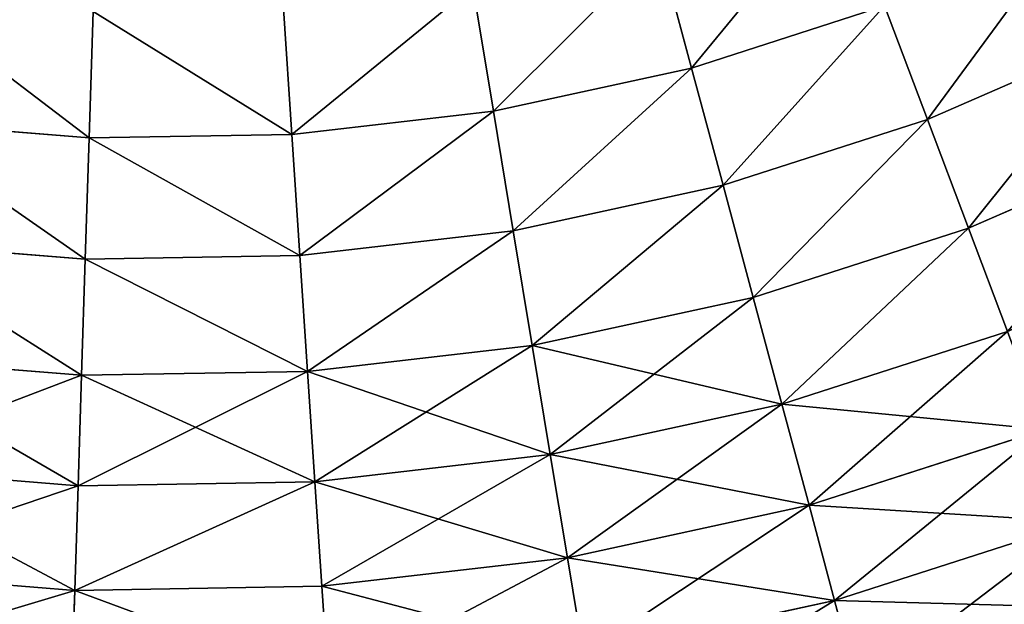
# Model space of a CAD drawing. Extents: x 5 to 965, y 4 to 104.
# Tile 284 of 656: x 483 to 498, y 15 to 24. Entities that reach past the tile are written whole.
import ezdxf

# ---------------------------------------------------------------- set-up
doc = ezdxf.new("R2010")
doc.units = 0
doc.layers.get('0').update_dxf_attribs({"color": 13, "linetype": 'CONTINUOUS'})

# ---------------------------------------------------------------- blocks, each defined once
blk = doc.blocks.new('COMPONENT_4')
for p, q in [((57.701, 21.234, 9.779), (58.203, 19.364, 11.289)), ((58.203, 19.364, 88.59), (57.701, 21.234, 90.1)), ((54.846, 20.615, 9.779), (55.163, 18.705, 11.289)), ((54.846, 20.615, 90.1), (55.163, 18.705, 88.59)), ((51.945, 20.279, 9.779), (52.073, 18.346, 11.289)), ((51.945, 20.279, 90.1), (52.073, 18.346, 88.59)), ((58.203, 19.364, 11.289), (61.164, 20.318, 11.289)), ((58.203, 19.364, 88.59), (61.164, 20.318, 88.59)), ((61.164, 20.318, 11.289), (61.821, 18.577, 12.892)), ((61.821, 18.577, 86.987), (61.164, 20.318, 88.59)), ((49.025, 20.229, 9.779), (48.963, 18.293, 11.289)), ((48.963, 18.293, 88.59), (49.025, 20.229, 90.1)), ((61.821, 18.577, 12.892), (64.841, 19.889, 12.892)), ((61.821, 18.577, 86.987), (64.841, 19.889, 86.987)), ((55.163, 18.705, 11.289), (58.203, 19.364, 11.289)), ((55.163, 18.705, 88.59), (58.203, 19.364, 88.59)), ((58.203, 19.364, 11.289), (58.686, 17.567, 12.892)), ((58.686, 17.567, 86.987), (58.203, 19.364, 88.59)), ((52.073, 18.346, 11.289), (55.163, 18.705, 11.289)), ((52.073, 18.346, 88.59), (55.163, 18.705, 88.59)), ((55.163, 18.705, 11.289), (55.468, 16.869, 12.892)), ((55.163, 18.705, 88.59), (55.468, 16.869, 86.987)), ((58.686, 17.567, 12.892), (61.821, 18.577, 12.892)), ((58.686, 17.567, 86.987), (61.821, 18.577, 86.987)), ((61.821, 18.577, 12.892), (62.449, 16.912, 14.584)), ((62.449, 16.912, 85.295), (61.821, 18.577, 86.987)), ((45.863, 18.545, 11.289), (48.963, 18.293, 11.289)), ((45.863, 18.545, 88.59), (48.963, 18.293, 88.59)), ((48.963, 18.293, 11.289), (48.904, 16.433, 12.892)), ((48.904, 16.433, 86.987), (48.963, 18.293, 88.59)), ((48.963, 18.293, 11.289), (52.073, 18.346, 11.289)), ((48.963, 18.293, 88.59), (52.073, 18.346, 88.59)), ((52.073, 18.346, 11.289), (52.197, 16.49, 12.892)), ((52.073, 18.346, 88.59), (52.197, 16.49, 86.987)), ((62.449, 16.912, 14.584), (65.63, 18.294, 14.584)), ((62.449, 16.912, 85.295), (65.63, 18.294, 85.295)), ((55.468, 16.869, 12.892), (58.686, 17.567, 12.892)), ((55.468, 16.869, 86.987), (58.686, 17.567, 86.987)), ((58.686, 17.567, 12.892), (59.148, 15.848, 14.584)), ((59.148, 15.848, 85.295), (58.686, 17.567, 86.987)), ((52.197, 16.49, 12.892), (55.468, 16.869, 12.892)), ((52.197, 16.49, 86.987), (55.468, 16.869, 86.987)), ((55.468, 16.869, 12.892), (55.759, 15.114, 14.584)), ((55.468, 16.869, 86.987), (55.759, 15.114, 85.295)), ((59.148, 15.848, 14.584), (62.449, 16.912, 14.584)), ((59.148, 15.848, 85.295), (62.449, 16.912, 85.295)), ((62.449, 16.912, 14.584), (63.047, 15.327, 16.362)), ((63.047, 15.327, 83.518), (62.449, 16.912, 85.295)), ((45.621, 16.7, 12.892), (48.904, 16.433, 12.892)), ((45.621, 16.7, 86.987), (48.904, 16.433, 86.987)), ((48.904, 16.433, 12.892), (52.197, 16.49, 12.892)), ((48.904, 16.433, 86.987), (52.197, 16.49, 86.987)), ((52.197, 16.49, 12.892), (52.314, 14.714, 14.584)), ((52.197, 16.49, 86.987), (52.314, 14.714, 85.295)), ((48.904, 16.433, 12.892), (48.847, 14.655, 14.584)), ((48.847, 14.655, 85.295), (48.904, 16.433, 86.987)), ((55.759, 15.114, 14.584), (59.148, 15.848, 14.584)), ((55.759, 15.114, 85.295), (59.148, 15.848, 85.295)), ((59.148, 15.848, 14.584), (59.588, 14.212, 16.362)), ((59.588, 14.212, 83.518), (59.148, 15.848, 85.295)), ((59.588, 14.212, 16.362), (63.047, 15.327, 16.362)), ((59.588, 14.212, 83.518), (63.047, 15.327, 83.518)), ((52.314, 14.714, 14.584), (55.759, 15.114, 14.584)), ((52.314, 14.714, 85.295), (55.759, 15.114, 85.295)), ((55.759, 15.114, 14.584), (56.037, 13.442, 16.362)), ((55.759, 15.114, 85.295), (56.037, 13.442, 83.518)), ((45.391, 14.935, 14.584), (48.847, 14.655, 14.584)), ((45.391, 14.935, 85.295), (48.847, 14.655, 85.295)), ((48.847, 14.655, 14.584), (48.793, 12.961, 16.362)), ((48.793, 12.961, 83.518), (48.847, 14.655, 85.295)), ((48.847, 14.655, 14.584), (52.314, 14.714, 14.584)), ((48.847, 14.655, 85.295), (52.314, 14.714, 85.295)), ((52.314, 14.714, 14.584), (52.427, 13.024, 16.362)), ((52.314, 14.714, 85.295), (52.427, 13.024, 83.518)), ((56.037, 13.442, 16.362), (59.588, 14.212, 16.362)), ((56.037, 13.442, 83.518), (59.588, 14.212, 83.518)), ((59.588, 14.212, 16.362), (60.005, 12.662, 18.22)), ((60.005, 12.662, 81.659), (59.588, 14.212, 83.518)), ((60.005, 12.662, 18.22), (63.614, 13.825, 18.22)), ((60.005, 12.662, 81.659), (63.614, 13.825, 81.659)), ((52.427, 13.024, 16.362), (56.037, 13.442, 16.362)), ((52.427, 13.024, 83.518), (56.037, 13.442, 83.518)), ((56.037, 13.442, 16.362), (56.299, 11.859, 18.22)), ((56.037, 13.442, 83.518), (56.299, 11.859, 81.659)), ((45.171, 13.255, 16.362), (48.793, 12.961, 16.362)), ((45.171, 13.255, 83.518), (48.793, 12.961, 83.518)), ((48.793, 12.961, 16.362), (52.427, 13.024, 16.362)), ((48.793, 12.961, 83.518), (52.427, 13.024, 83.518)), ((52.427, 13.024, 16.362), (52.533, 11.423, 18.22)), ((52.427, 13.024, 83.518), (52.533, 11.423, 81.659)), ((48.793, 12.961, 16.362), (48.742, 11.357, 18.22)), ((48.742, 11.357, 81.659), (48.793, 12.961, 83.518)), ((56.299, 11.859, 18.22), (60.005, 12.662, 18.22)), ((56.299, 11.859, 81.659), (60.005, 12.662, 81.659)), ((60.005, 12.662, 18.22), (60.397, 11.203, 20.155)), ((60.397, 11.203, 79.725), (60.005, 12.662, 81.659)), ((60.397, 11.203, 20.155), (64.147, 12.411, 20.155)), ((60.397, 11.203, 79.725), (64.147, 12.411, 79.725)), ((52.533, 11.423, 18.22), (56.299, 11.859, 18.22)), ((52.533, 11.423, 81.659), (56.299, 11.859, 81.659)), ((56.299, 11.859, 18.22), (56.547, 10.368, 20.155)), ((56.299, 11.859, 81.659), (56.547, 10.368, 79.725)), ((44.963, 11.664, 18.22), (48.742, 11.357, 18.22)), ((44.963, 11.664, 81.659), (48.742, 11.357, 81.659)), ((48.742, 11.357, 18.22), (48.694, 9.846, 20.155)), ((48.694, 9.846, 79.725), (48.742, 11.357, 81.659)), ((48.742, 11.357, 18.22), (52.533, 11.423, 18.22)), ((48.742, 11.357, 81.659), (52.533, 11.423, 81.659)), ((52.533, 11.423, 18.22), (52.633, 9.914, 20.155)), ((52.533, 11.423, 81.659), (52.633, 9.914, 79.725)), ((56.547, 10.368, 20.155), (60.397, 11.203, 20.155)), ((56.547, 10.368, 79.725), (60.397, 11.203, 79.725)), ((60.397, 11.203, 20.155), (60.765, 9.836, 22.161)), ((60.765, 9.836, 77.718), (60.397, 11.203, 79.725))]:
    blk.add_line(p, q)
mesh = blk.add_polyface()
corners = [(60.48, 22.13, 9.779), (58.203, 19.364, 11.289), (57.701, 21.234, 9.779), (61.164, 20.318, 11.289)]
mesh.append_faces([[corners[k] for k in face] for face in [(0, 1, 2), (1, 0, 3)]], dxfattribs={"vtx0": -1})
mesh = blk.add_polyface()
corners = [(58.203, 19.364, 88.59), (60.48, 22.13, 90.1), (57.701, 21.234, 90.1), (61.164, 20.318, 88.59)]
mesh.append_faces([[corners[k] for k in face] for face in [(0, 1, 2), (1, 0, 3)]], dxfattribs={"vtx0": -1})
mesh = blk.add_polyface()
corners = [(64.017, 21.557, 11.289), (61.821, 18.577, 12.892), (61.164, 20.318, 11.289), (64.841, 19.889, 12.892)]
mesh.append_faces([[corners[k] for k in face] for face in [(0, 1, 2), (1, 0, 3)]], dxfattribs={"vtx0": -1})
mesh = blk.add_polyface()
corners = [(61.821, 18.577, 86.987), (64.017, 21.557, 88.59), (61.164, 20.318, 88.59), (64.841, 19.889, 86.987)]
mesh.append_faces([[corners[k] for k in face] for face in [(0, 1, 2), (1, 0, 3)]], dxfattribs={"vtx0": -1})
mesh = blk.add_polyface()
corners = [(57.701, 21.234, 9.779), (55.163, 18.705, 11.289), (54.846, 20.615, 9.779), (58.203, 19.364, 11.289)]
mesh.append_faces([[corners[k] for k in face] for face in [(0, 1, 2), (1, 0, 3)]], dxfattribs={"vtx0": -1})
mesh = blk.add_polyface()
corners = [(55.163, 18.705, 88.59), (57.701, 21.234, 90.1), (54.846, 20.615, 90.1), (58.203, 19.364, 88.59)]
mesh.append_faces([[corners[k] for k in face] for face in [(0, 1, 2), (1, 0, 3)]], dxfattribs={"vtx0": -1})
mesh = blk.add_polyface()
corners = [(54.846, 20.615, 9.779), (52.073, 18.346, 11.289), (51.945, 20.279, 9.779), (55.163, 18.705, 11.289)]
mesh.append_faces([[corners[k] for k in face] for face in [(0, 1, 2), (1, 0, 3)]], dxfattribs={"vtx0": -1})
mesh = blk.add_polyface()
corners = [(52.073, 18.346, 88.59), (54.846, 20.615, 90.1), (51.945, 20.279, 90.1), (55.163, 18.705, 88.59)]
mesh.append_faces([[corners[k] for k in face] for face in [(0, 1, 2), (1, 0, 3)]], dxfattribs={"vtx0": -1})
mesh = blk.add_polyface()
corners = [(46.114, 20.465, 9.779), (48.963, 18.293, 11.289), (45.863, 18.545, 11.289), (49.025, 20.229, 9.779)]
mesh.append_faces([[corners[k] for k in face] for face in [(0, 1, 2), (1, 0, 3)]], dxfattribs={"vtx0": -1})
mesh = blk.add_polyface()
corners = [(48.963, 18.293, 88.59), (46.114, 20.465, 90.1), (45.863, 18.545, 88.59), (49.025, 20.229, 90.1)]
mesh.append_faces([[corners[k] for k in face] for face in [(0, 1, 2), (1, 0, 3)]], dxfattribs={"vtx0": -1})
mesh = blk.add_polyface()
corners = [(49.025, 20.229, 9.779), (52.073, 18.346, 11.289), (48.963, 18.293, 11.289), (51.945, 20.279, 9.779)]
mesh.append_faces([[corners[k] for k in face] for face in [(0, 1, 2), (1, 0, 3)]], dxfattribs={"vtx0": -1})
mesh = blk.add_polyface()
corners = [(52.073, 18.346, 88.59), (49.025, 20.229, 90.1), (48.963, 18.293, 88.59), (51.945, 20.279, 90.1)]
mesh.append_faces([[corners[k] for k in face] for face in [(0, 1, 2), (1, 0, 3)]], dxfattribs={"vtx0": -1})
mesh = blk.add_polyface()
corners = [(61.164, 20.318, 11.289), (58.686, 17.567, 12.892), (58.203, 19.364, 11.289), (61.821, 18.577, 12.892)]
mesh.append_faces([[corners[k] for k in face] for face in [(0, 1, 2), (1, 0, 3)]], dxfattribs={"vtx0": -1})
mesh = blk.add_polyface()
corners = [(58.686, 17.567, 86.987), (61.164, 20.318, 88.59), (58.203, 19.364, 88.59), (61.821, 18.577, 86.987)]
mesh.append_faces([[corners[k] for k in face] for face in [(0, 1, 2), (1, 0, 3)]], dxfattribs={"vtx0": -1})
mesh = blk.add_polyface()
corners = [(64.841, 19.889, 12.892), (62.449, 16.912, 14.584), (61.821, 18.577, 12.892), (65.63, 18.294, 14.584)]
mesh.append_faces([[corners[k] for k in face] for face in [(0, 1, 2), (1, 0, 3)]], dxfattribs={"vtx0": -1})
mesh = blk.add_polyface()
corners = [(62.449, 16.912, 85.295), (64.841, 19.889, 86.987), (61.821, 18.577, 86.987), (65.63, 18.294, 85.295)]
mesh.append_faces([[corners[k] for k in face] for face in [(0, 1, 2), (1, 0, 3)]], dxfattribs={"vtx0": -1})
mesh = blk.add_polyface()
corners = [(58.203, 19.364, 11.289), (55.468, 16.869, 12.892), (55.163, 18.705, 11.289), (58.686, 17.567, 12.892)]
mesh.append_faces([[corners[k] for k in face] for face in [(0, 1, 2), (1, 0, 3)]], dxfattribs={"vtx0": -1})
mesh = blk.add_polyface()
corners = [(55.468, 16.869, 86.987), (58.203, 19.364, 88.59), (55.163, 18.705, 88.59), (58.686, 17.567, 86.987)]
mesh.append_faces([[corners[k] for k in face] for face in [(0, 1, 2), (1, 0, 3)]], dxfattribs={"vtx0": -1})
mesh = blk.add_polyface()
corners = [(55.163, 18.705, 11.289), (52.197, 16.49, 12.892), (52.073, 18.346, 11.289), (55.468, 16.869, 12.892)]
mesh.append_faces([[corners[k] for k in face] for face in [(0, 1, 2), (1, 0, 3)]], dxfattribs={"vtx0": -1})
mesh = blk.add_polyface()
corners = [(52.197, 16.49, 86.987), (55.163, 18.705, 88.59), (52.073, 18.346, 88.59), (55.468, 16.869, 86.987)]
mesh.append_faces([[corners[k] for k in face] for face in [(0, 1, 2), (1, 0, 3)]], dxfattribs={"vtx0": -1})
mesh = blk.add_polyface()
corners = [(61.821, 18.577, 12.892), (59.148, 15.848, 14.584), (58.686, 17.567, 12.892), (62.449, 16.912, 14.584)]
mesh.append_faces([[corners[k] for k in face] for face in [(0, 1, 2), (1, 0, 3)]], dxfattribs={"vtx0": -1})
mesh = blk.add_polyface()
corners = [(59.148, 15.848, 85.295), (61.821, 18.577, 86.987), (58.686, 17.567, 86.987), (62.449, 16.912, 85.295)]
mesh.append_faces([[corners[k] for k in face] for face in [(0, 1, 2), (1, 0, 3)]], dxfattribs={"vtx0": -1})
mesh = blk.add_polyface()
corners = [(45.863, 18.545, 11.289), (48.904, 16.433, 12.892), (45.621, 16.7, 12.892), (48.963, 18.293, 11.289)]
mesh.append_faces([[corners[k] for k in face] for face in [(0, 1, 2), (1, 0, 3)]], dxfattribs={"vtx0": -1})
mesh = blk.add_polyface()
corners = [(48.904, 16.433, 86.987), (45.863, 18.545, 88.59), (45.621, 16.7, 86.987), (48.963, 18.293, 88.59)]
mesh.append_faces([[corners[k] for k in face] for face in [(0, 1, 2), (1, 0, 3)]], dxfattribs={"vtx0": -1})
mesh = blk.add_polyface()
corners = [(48.963, 18.293, 11.289), (52.197, 16.49, 12.892), (48.904, 16.433, 12.892), (52.073, 18.346, 11.289)]
mesh.append_faces([[corners[k] for k in face] for face in [(0, 1, 2), (1, 0, 3)]], dxfattribs={"vtx0": -1})
mesh = blk.add_polyface()
corners = [(52.197, 16.49, 86.987), (48.963, 18.293, 88.59), (48.904, 16.433, 86.987), (52.073, 18.346, 88.59)]
mesh.append_faces([[corners[k] for k in face] for face in [(0, 1, 2), (1, 0, 3)]], dxfattribs={"vtx0": -1})
mesh = blk.add_polyface()
corners = [(65.63, 18.294, 14.584), (63.047, 15.327, 16.362), (62.449, 16.912, 14.584), (66.38, 16.775, 16.362)]
mesh.append_faces([[corners[k] for k in face] for face in [(0, 1, 2), (1, 0, 3)]], dxfattribs={"vtx0": -1})
mesh = blk.add_polyface()
corners = [(63.047, 15.327, 83.518), (65.63, 18.294, 85.295), (62.449, 16.912, 85.295), (66.38, 16.775, 83.518)]
mesh.append_faces([[corners[k] for k in face] for face in [(0, 1, 2), (1, 0, 3)]], dxfattribs={"vtx0": -1})
mesh = blk.add_polyface()
corners = [(58.686, 17.567, 12.892), (55.759, 15.114, 14.584), (55.468, 16.869, 12.892), (59.148, 15.848, 14.584)]
mesh.append_faces([[corners[k] for k in face] for face in [(0, 1, 2), (1, 0, 3)]], dxfattribs={"vtx0": -1})
mesh = blk.add_polyface()
corners = [(55.759, 15.114, 85.295), (58.686, 17.567, 86.987), (55.468, 16.869, 86.987), (59.148, 15.848, 85.295)]
mesh.append_faces([[corners[k] for k in face] for face in [(0, 1, 2), (1, 0, 3)]], dxfattribs={"vtx0": -1})
mesh = blk.add_polyface()
corners = [(55.468, 16.869, 12.892), (52.314, 14.714, 14.584), (52.197, 16.49, 12.892), (55.759, 15.114, 14.584)]
mesh.append_faces([[corners[k] for k in face] for face in [(0, 1, 2), (1, 0, 3)]], dxfattribs={"vtx0": -1})
mesh = blk.add_polyface()
corners = [(52.314, 14.714, 85.295), (55.468, 16.869, 86.987), (52.197, 16.49, 86.987), (55.759, 15.114, 85.295)]
mesh.append_faces([[corners[k] for k in face] for face in [(0, 1, 2), (1, 0, 3)]], dxfattribs={"vtx0": -1})
mesh = blk.add_polyface()
corners = [(62.449, 16.912, 14.584), (59.588, 14.212, 16.362), (59.148, 15.848, 14.584), (63.047, 15.327, 16.362)]
mesh.append_faces([[corners[k] for k in face] for face in [(0, 1, 2), (1, 0, 3)]], dxfattribs={"vtx0": -1})
mesh = blk.add_polyface()
corners = [(59.588, 14.212, 83.518), (62.449, 16.912, 85.295), (59.148, 15.848, 85.295), (63.047, 15.327, 83.518)]
mesh.append_faces([[corners[k] for k in face] for face in [(0, 1, 2), (1, 0, 3)]], dxfattribs={"vtx0": -1})
mesh = blk.add_polyface()
corners = [(45.621, 16.7, 12.892), (48.847, 14.655, 14.584), (45.391, 14.935, 14.584), (48.904, 16.433, 12.892)]
mesh.append_faces([[corners[k] for k in face] for face in [(0, 1, 2), (1, 0, 3)]], dxfattribs={"vtx0": -1})
mesh = blk.add_polyface()
corners = [(48.847, 14.655, 85.295), (45.621, 16.7, 86.987), (45.391, 14.935, 85.295), (48.904, 16.433, 86.987)]
mesh.append_faces([[corners[k] for k in face] for face in [(0, 1, 2), (1, 0, 3)]], dxfattribs={"vtx0": -1})
mesh = blk.add_polyface()
corners = [(48.904, 16.433, 12.892), (52.314, 14.714, 14.584), (48.847, 14.655, 14.584), (52.197, 16.49, 12.892)]
mesh.append_faces([[corners[k] for k in face] for face in [(0, 1, 2), (1, 0, 3)]], dxfattribs={"vtx0": -1})
mesh = blk.add_polyface()
corners = [(52.314, 14.714, 85.295), (48.904, 16.433, 86.987), (48.847, 14.655, 85.295), (52.197, 16.49, 86.987)]
mesh.append_faces([[corners[k] for k in face] for face in [(0, 1, 2), (1, 0, 3)]], dxfattribs={"vtx0": -1})
mesh = blk.add_polyface()
corners = [(59.588, 14.212, 16.362), (55.759, 15.114, 14.584), (59.148, 15.848, 14.584), (56.037, 13.442, 16.362)]
mesh.append_faces([[corners[k] for k in face] for face in [(0, 1, 2), (1, 0, 3)]], dxfattribs={"vtx0": -1})
mesh = blk.add_polyface()
corners = [(59.148, 15.848, 85.295), (56.037, 13.442, 83.518), (59.588, 14.212, 83.518), (55.759, 15.114, 85.295)]
mesh.append_faces([[corners[k] for k in face] for face in [(0, 1, 2), (1, 0, 3)]], dxfattribs={"vtx0": -1})
mesh = blk.add_polyface()
corners = [(63.614, 13.825, 18.22), (59.588, 14.212, 16.362), (63.047, 15.327, 16.362), (60.005, 12.662, 18.22)]
mesh.append_faces([[corners[k] for k in face] for face in [(0, 1, 2), (1, 0, 3)]], dxfattribs={"vtx0": -1})
mesh = blk.add_polyface()
corners = [(63.047, 15.327, 83.518), (60.005, 12.662, 81.659), (63.614, 13.825, 81.659), (59.588, 14.212, 83.518)]
mesh.append_faces([[corners[k] for k in face] for face in [(0, 1, 2), (1, 0, 3)]], dxfattribs={"vtx0": -1})
mesh = blk.add_polyface()
corners = [(56.037, 13.442, 16.362), (52.314, 14.714, 14.584), (55.759, 15.114, 14.584), (52.427, 13.024, 16.362)]
mesh.append_faces([[corners[k] for k in face] for face in [(0, 1, 2), (1, 0, 3)]], dxfattribs={"vtx0": -1})
mesh = blk.add_polyface()
corners = [(55.759, 15.114, 85.295), (52.427, 13.024, 83.518), (56.037, 13.442, 83.518), (52.314, 14.714, 85.295)]
mesh.append_faces([[corners[k] for k in face] for face in [(0, 1, 2), (1, 0, 3)]], dxfattribs={"vtx0": -1})
mesh = blk.add_polyface()
corners = [(48.793, 12.961, 16.362), (45.391, 14.935, 14.584), (48.847, 14.655, 14.584), (45.171, 13.255, 16.362)]
mesh.append_faces([[corners[k] for k in face] for face in [(0, 1, 2), (1, 0, 3)]], dxfattribs={"vtx0": -1})
mesh = blk.add_polyface()
corners = [(48.847, 14.655, 85.295), (45.171, 13.255, 83.518), (48.793, 12.961, 83.518), (45.391, 14.935, 85.295)]
mesh.append_faces([[corners[k] for k in face] for face in [(0, 1, 2), (1, 0, 3)]], dxfattribs={"vtx0": -1})
mesh = blk.add_polyface()
corners = [(52.427, 13.024, 16.362), (48.847, 14.655, 14.584), (52.314, 14.714, 14.584), (48.793, 12.961, 16.362)]
mesh.append_faces([[corners[k] for k in face] for face in [(0, 1, 2), (1, 0, 3)]], dxfattribs={"vtx0": -1})
mesh = blk.add_polyface()
corners = [(52.314, 14.714, 85.295), (48.793, 12.961, 83.518), (52.427, 13.024, 83.518), (48.847, 14.655, 85.295)]
mesh.append_faces([[corners[k] for k in face] for face in [(0, 1, 2), (1, 0, 3)]], dxfattribs={"vtx0": -1})
mesh = blk.add_polyface()
corners = [(60.005, 12.662, 18.22), (56.037, 13.442, 16.362), (59.588, 14.212, 16.362), (56.299, 11.859, 18.22)]
mesh.append_faces([[corners[k] for k in face] for face in [(0, 1, 2), (1, 0, 3)]], dxfattribs={"vtx0": -1})
mesh = blk.add_polyface()
corners = [(59.588, 14.212, 83.518), (56.299, 11.859, 81.659), (60.005, 12.662, 81.659), (56.037, 13.442, 83.518)]
mesh.append_faces([[corners[k] for k in face] for face in [(0, 1, 2), (1, 0, 3)]], dxfattribs={"vtx0": -1})
mesh = blk.add_polyface()
corners = [(64.147, 12.411, 20.155), (60.005, 12.662, 18.22), (63.614, 13.825, 18.22), (60.397, 11.203, 20.155)]
mesh.append_faces([[corners[k] for k in face] for face in [(0, 1, 2), (1, 0, 3)]], dxfattribs={"vtx0": -1})
mesh = blk.add_polyface()
corners = [(63.614, 13.825, 81.659), (60.397, 11.203, 79.725), (64.147, 12.411, 79.725), (60.005, 12.662, 81.659)]
mesh.append_faces([[corners[k] for k in face] for face in [(0, 1, 2), (1, 0, 3)]], dxfattribs={"vtx0": -1})
mesh = blk.add_polyface()
corners = [(56.299, 11.859, 18.22), (52.427, 13.024, 16.362), (56.037, 13.442, 16.362), (52.533, 11.423, 18.22)]
mesh.append_faces([[corners[k] for k in face] for face in [(0, 1, 2), (1, 0, 3)]], dxfattribs={"vtx0": -1})
mesh = blk.add_polyface()
corners = [(56.037, 13.442, 83.518), (52.533, 11.423, 81.659), (56.299, 11.859, 81.659), (52.427, 13.024, 83.518)]
mesh.append_faces([[corners[k] for k in face] for face in [(0, 1, 2), (1, 0, 3)]], dxfattribs={"vtx0": -1})
mesh = blk.add_polyface()
corners = [(48.742, 11.357, 18.22), (45.171, 13.255, 16.362), (48.793, 12.961, 16.362), (44.963, 11.664, 18.22)]
mesh.append_faces([[corners[k] for k in face] for face in [(0, 1, 2), (1, 0, 3)]], dxfattribs={"vtx0": -1})
mesh = blk.add_polyface()
corners = [(48.793, 12.961, 83.518), (44.963, 11.664, 81.659), (48.742, 11.357, 81.659), (45.171, 13.255, 83.518)]
mesh.append_faces([[corners[k] for k in face] for face in [(0, 1, 2), (1, 0, 3)]], dxfattribs={"vtx0": -1})
mesh = blk.add_polyface()
corners = [(52.427, 13.024, 16.362), (48.742, 11.357, 18.22), (48.793, 12.961, 16.362), (52.533, 11.423, 18.22)]
mesh.append_faces([[corners[k] for k in face] for face in [(0, 1, 2), (1, 0, 3)]], dxfattribs={"vtx0": -1})
mesh = blk.add_polyface()
corners = [(52.427, 13.024, 83.518), (48.742, 11.357, 81.659), (52.533, 11.423, 81.659), (48.793, 12.961, 83.518)]
mesh.append_faces([[corners[k] for k in face] for face in [(0, 1, 2), (1, 0, 3)]], dxfattribs={"vtx0": -1})
mesh = blk.add_polyface()
corners = [(60.397, 11.203, 20.155), (56.299, 11.859, 18.22), (60.005, 12.662, 18.22), (56.547, 10.368, 20.155)]
mesh.append_faces([[corners[k] for k in face] for face in [(0, 1, 2), (1, 0, 3)]], dxfattribs={"vtx0": -1})
mesh = blk.add_polyface()
corners = [(60.005, 12.662, 81.659), (56.547, 10.368, 79.725), (60.397, 11.203, 79.725), (56.299, 11.859, 81.659)]
mesh.append_faces([[corners[k] for k in face] for face in [(0, 1, 2), (1, 0, 3)]], dxfattribs={"vtx0": -1})
mesh = blk.add_polyface()
corners = [(64.647, 11.087, 22.161), (60.397, 11.203, 20.155), (64.147, 12.411, 20.155), (60.765, 9.836, 22.161)]
mesh.append_faces([[corners[k] for k in face] for face in [(0, 1, 2), (1, 0, 3)]], dxfattribs={"vtx0": -1})
mesh = blk.add_polyface()
corners = [(64.147, 12.411, 79.725), (60.765, 9.836, 77.718), (64.647, 11.087, 77.718), (60.397, 11.203, 79.725)]
mesh.append_faces([[corners[k] for k in face] for face in [(0, 1, 2), (1, 0, 3)]], dxfattribs={"vtx0": -1})
mesh = blk.add_polyface()
corners = [(56.547, 10.368, 20.155), (52.533, 11.423, 18.22), (56.299, 11.859, 18.22), (52.633, 9.914, 20.155)]
mesh.append_faces([[corners[k] for k in face] for face in [(0, 1, 2), (1, 0, 3)]], dxfattribs={"vtx0": -1})
mesh = blk.add_polyface()
corners = [(56.299, 11.859, 81.659), (52.633, 9.914, 79.725), (56.547, 10.368, 79.725), (52.533, 11.423, 81.659)]
mesh.append_faces([[corners[k] for k in face] for face in [(0, 1, 2), (1, 0, 3)]], dxfattribs={"vtx0": -1})
mesh = blk.add_polyface()
corners = [(48.694, 9.846, 20.155), (44.963, 11.664, 18.22), (48.742, 11.357, 18.22), (44.767, 10.165, 20.155)]
mesh.append_faces([[corners[k] for k in face] for face in [(0, 1, 2), (1, 0, 3)]], dxfattribs={"vtx0": -1})
mesh = blk.add_polyface()
corners = [(48.742, 11.357, 81.659), (44.767, 10.165, 79.725), (48.694, 9.846, 79.725), (44.963, 11.664, 81.659)]
mesh.append_faces([[corners[k] for k in face] for face in [(0, 1, 2), (1, 0, 3)]], dxfattribs={"vtx0": -1})
mesh = blk.add_polyface()
corners = [(52.633, 9.914, 20.155), (48.742, 11.357, 18.22), (52.533, 11.423, 18.22), (48.694, 9.846, 20.155)]
mesh.append_faces([[corners[k] for k in face] for face in [(0, 1, 2), (1, 0, 3)]], dxfattribs={"vtx0": -1})
mesh = blk.add_polyface()
corners = [(52.633, 9.914, 79.725), (48.742, 11.357, 81.659), (48.694, 9.846, 79.725), (52.533, 11.423, 81.659)]
mesh.append_faces([[corners[k] for k in face] for face in [(0, 1, 2), (1, 0, 3)]], dxfattribs={"vtx0": -1})
mesh = blk.add_polyface()
corners = [(60.765, 9.836, 22.161), (56.547, 10.368, 20.155), (60.397, 11.203, 20.155), (56.778, 8.972, 22.161)]
mesh.append_faces([[corners[k] for k in face] for face in [(0, 1, 2), (1, 0, 3)]], dxfattribs={"vtx0": -1})
mesh = blk.add_polyface()
corners = [(60.397, 11.203, 79.725), (56.778, 8.972, 77.718), (60.765, 9.836, 77.718), (56.547, 10.368, 79.725)]
mesh.append_faces([[corners[k] for k in face] for face in [(0, 1, 2), (1, 0, 3)]], dxfattribs={"vtx0": -1})
blk = doc.blocks.new('COMPONENT_5')
blk.add_blockref('COMPONENT_4', (0, 0))
blk = doc.blocks.new('GROUP_9')
blk.add_blockref('COMPONENT_5', (350, 0))
blk = doc.blocks.new('GROUP_14')
blk.add_blockref('GROUP_9', (79.918, 0))

msp = doc.modelspace()

# ---------------------------------------------------------------- block references
msp.add_blockref('GROUP_14', (5.361, 3.573, 2.908))

doc.saveas('drawing.dxf')
